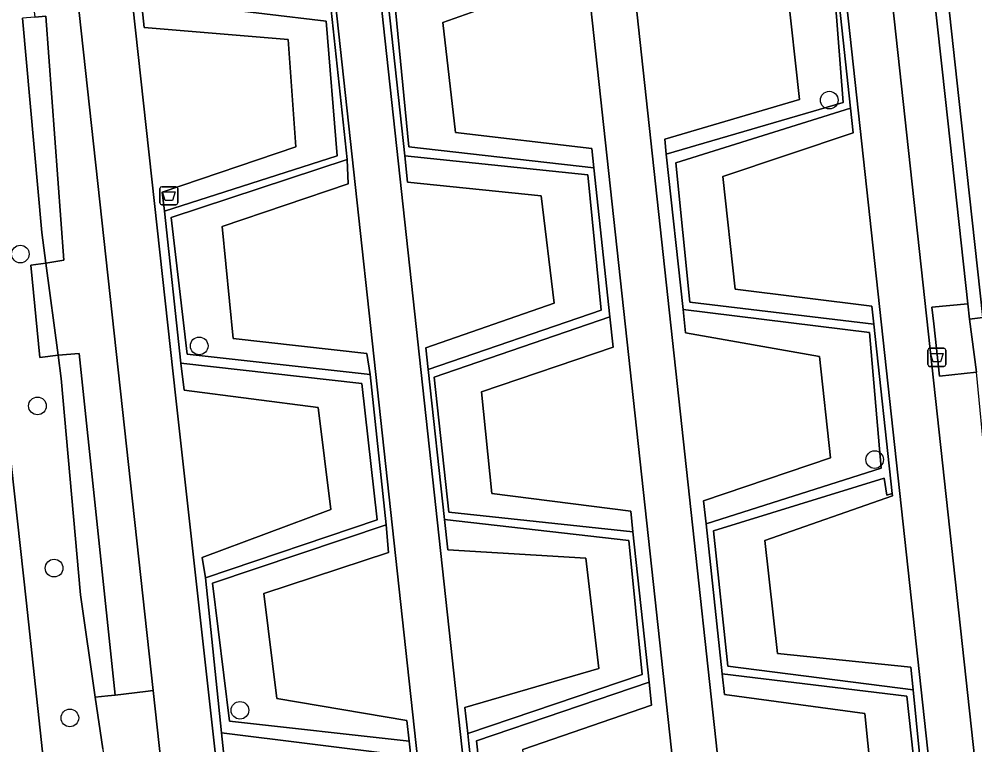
# Model space of a CAD drawing. Extents: x 161248 to 161848, y 384871 to 385383.
# Drawn here: x 161427.2 to 161480.1, y 385120.3 to 385160.5 of the extents above; entities that cross this region are included whole.
import ezdxf

# ---------------------------------------------------------------- set-up
doc = ezdxf.new("R2010")
doc.units = 0
for name, color, linetype in [('IMGEO_Afvalbak', 7, 'Continuous'), ('IMGEO_Boom', 7, 'Continuous'), ('IMGEO_Groenvoorziening', 7, 'Continuous'), ('IMGEO_Haag', 7, 'Continuous'), ('IMGEO_Hek', 7, 'Continuous'), ('IMGEO_Voetpad_gesloten', 7, 'Continuous'), ('IMGEO_Voetpad_halfverhard', 7, 'Continuous')]:
    doc.layers.add(name, color=color, linetype=linetype)

msp = doc.modelspace()

# ---------------------------------------------------------------- linework, layer by layer
at = {"layer": 'IMGEO_Afvalbak'}
for p, q in [((161434.956, 385150.285), (161434.956, 385151.085)), ((161434.956, 385151.085), (161434.956, 385150.285)), ((161435.056, 385151.185), (161435.846, 385151.185)), ((161435.846, 385151.185), (161435.056, 385151.185)), ((161435.946, 385151.085), (161435.946, 385150.285)), ((161435.946, 385150.285), (161435.946, 385151.085)), ((161435.846, 385150.185), (161435.056, 385150.185)), ((161435.056, 385150.185), (161435.846, 385150.185)), ((161477.471, 385141.338), (161477.471, 385142.138)), ((161477.471, 385142.138), (161477.471, 385141.338)), ((161477.571, 385142.238), (161478.361, 385142.238)), ((161478.361, 385142.238), (161477.571, 385142.238)), ((161478.461, 385142.138), (161478.461, 385141.338)), ((161478.461, 385141.338), (161478.461, 385142.138)), ((161478.361, 385141.238), (161477.571, 385141.238)), ((161477.571, 385141.238), (161478.361, 385141.238))]:
    msp.add_line(p, q, dxfattribs=at)
for points in [[(161435.099, 385150.899), (161435.803, 385150.899), (161435.654, 385150.429), (161435.248, 385150.429), (161435.099, 385150.899)], [(161477.614, 385141.952), (161478.318, 385141.952), (161478.169, 385141.482), (161477.763, 385141.482), (161477.614, 385141.952)]]:
    msp.add_lwpolyline(points, dxfattribs=at)
for centre, start, end in [((161435.056, 385151.085), 90, 180), ((161435.056, 385151.085), 90, 180), ((161435.846, 385151.085), 0, 90), ((161435.846, 385151.085), 360, 90), ((161435.056, 385150.285), 180, 270), ((161435.056, 385150.285), 180, 270), ((161435.846, 385150.285), 270, 0), ((161435.846, 385150.285), 270, 0), ((161477.571, 385142.138), 90, 180), ((161477.571, 385142.138), 90, 180), ((161478.361, 385142.138), 0, 90), ((161478.361, 385142.138), 360, 90), ((161477.571, 385141.338), 180, 270), ((161477.571, 385141.338), 180, 270), ((161478.361, 385141.338), 270, 0), ((161478.361, 385141.338), 270, 0)]:
    msp.add_arc(centre, 0.1, start, end, dxfattribs=at)
at = {"layer": 'IMGEO_Boom'}
for centre in [(161472.015, 385155.976), (161427.231, 385147.458), (161437.132, 385142.372), (161428.178, 385139.05), (161474.529, 385136.077), (161429.1, 385130.071), (161439.39, 385122.2), (161429.971, 385121.778)]:
    msp.add_circle(centre, 0.489, dxfattribs=at)
at = {"layer": 'IMGEO_Groenvoorziening'}
for points in [[(161480.66, 385135.745), (161480.158, 385140.921), (161478.121, 385140.691), (161477.802, 385143.598), (161477.701, 385144.514), (161479.681, 385144.707), (161478.447, 385156.005), (161477.53, 385164.405), (161476.236, 385176.254), (161474.05, 385196.276), (161474.786, 385196.352), (161471.85, 385198.125)], [(161479.385, 385102.281), (161469.123, 385196.705)], [(161471.634, 385196.933), (161481.858, 385103.017)], [(161465.363, 385100.798), (161455.064, 385195.572)], [(161457.602, 385195.57), (161467.876, 385100.848)], [(161451.454, 385099.027), (161441.137, 385193.93)], [(161443.622, 385194.244), (161453.934, 385099.286)], [(161430.048, 385192.365), (161435.842, 385139.486), (161440.511, 385097.46)], [(161480.167, 385183.763), (161477.191, 385186.854), (161477.434, 385187.111), (161475.687, 385188.103), (161476.077, 385184.535), (161476.976, 385176.303), (161478.259, 385164.557), (161479.186, 385156.069), (161480.511, 385143.936), (161479.775, 385143.844), (161480.158, 385140.921)], [(161423.135, 385168.705), (161424.044, 385160.38), (161425.338, 385148.53), (161426.244, 385140.237), (161427.548, 385128.296), (161428.464, 385119.908), (161429.745, 385108.177), (161430.517, 385101.115), (161431.628, 385090.94), (161432.106, 385086.565), (161442.398, 385087.77), (161442.697, 385087.805), (161441.4, 385089.603), (161440.759, 385091.997), (161440.609, 385093.05), (161439.577, 385093.264), (161438.834, 385093.495), (161438.183, 385093.977), (161437.632, 385095.831), (161437.566, 385096.339), (161437.043, 385096.328), (161437.101, 385095.788), (161437.332, 385093.631)], [(161484.879, 385092.744), (161470.726, 385091.087), (161442.697, 385087.805), (161442.398, 385087.77), (161432.106, 385086.565), (161431.628, 385090.94), (161430.517, 385101.115), (161429.745, 385108.177), (161428.464, 385119.908), (161427.548, 385128.296), (161426.244, 385140.237), (161425.338, 385148.53), (161424.044, 385160.38), (161423.135, 385168.705)], [(161477.467, 385115.131), (161476.666, 385123.329), (161466.404, 385124.644), (161465.614, 385132.144), (161475.051, 385135.05), (161475.204, 385134.114), (161475.495, 385134.201), (161474.486, 385143.579), (161464.291, 385144.79), (161463.524, 385152.514), (161473.199, 385155.53), (161472.312, 385163.769)], [(161472.312, 385163.769), (161473.199, 385155.53), (161473.346, 385154.167), (161466.131, 385151.759), (161466.8, 385145.51), (161474.379, 385144.571), (161474.486, 385143.579), (161475.495, 385134.201), (161475.51, 385134.068), (161468.455, 385131.603), (161469.15, 385125.341), (161476.531, 385124.585), (161476.666, 385123.329), (161477.467, 385115.131)], [(161472.187, 385163.469), (161472.776, 385155.855), (161462.993, 385152.986), (161463.918, 385144.394), (161474.244, 385143.108), (161474.897, 385135.597), (161465.195, 385132.529), (161466.09, 385124.213), (161476.313, 385122.979), (161477.138, 385115.379)], [(161457.84, 385162.842), (161450.622, 385160.275), (161451.316, 385154.191), (161458.866, 385153.3), (161458.981, 385152.233), (161459.869, 385143.975), (161460.049, 385142.298), (161452.768, 385139.827), (161453.334, 385134.199), (161461.026, 385133.22), (161461.149, 385132.073), (161462.043, 385123.758), (161462.18, 385122.488), (161455.055, 385120.026)], [(161474.629, 385115.648), (161473.985, 385122.024), (161466.213, 385123.069), (161466.09, 385124.213), (161465.195, 385132.529), (161465.058, 385133.805), (161472.083, 385136.184), (161471.467, 385141.779), (161464.058, 385143.092), (161463.918, 385144.394), (161462.993, 385152.986), (161462.904, 385153.811), (161470.372, 385156.017), (161469.683, 385162.226)], [(161438.508, 385119.555), (161438.36, 385120.959), (161437.491, 385129.54), (161437.303, 385130.651), (161444.423, 385133.315), (161443.728, 385138.967), (161436.292, 385139.92), (161436.123, 385141.409), (161435.212, 385149.827), (161435.088, 385150.884), (161442.49, 385153.399), (161442.064, 385159.326), (161434.093, 385159.999), (161433.929, 385161.592)], [(161433.929, 385161.592), (161444.164, 385160.348), (161444.766, 385152.889), (161435.212, 385149.827), (161436.123, 385141.409), (161446.135, 385140.299), (161446.989, 385132.74), (161437.491, 385129.54), (161438.36, 385120.959), (161448.288, 385119.717)], [(161447.607, 385161.217), (161448.513, 385152.897), (161458.655, 385151.844), (161459.39, 385144.343), (161449.803, 385141.061), (161450.707, 385132.766), (161460.917, 385131.605), (161461.652, 385124.182), (161451.999, 385120.912), (161452.058, 385120.368), (161452.886, 385112.767)], [(161452.886, 385112.767), (161452.058, 385120.368), (161451.999, 385120.912), (161451.842, 385122.35), (161459.26, 385124.513), (161458.539, 385130.616), (161450.889, 385131.093), (161450.707, 385132.766), (161449.803, 385141.061), (161449.671, 385142.273), (161456.777, 385144.729), (161456.057, 385150.673), (161448.673, 385151.434), (161448.513, 385152.897), (161447.607, 385161.217)], [(161449.639, 385112.385), (161448.752, 385120.499), (161438.818, 385121.592), (161437.865, 385129.241), (161447.482, 385132.464), (161446.591, 385140.784), (161436.47, 385141.918), (161435.572, 385149.488), (161445.317, 385152.684), (161444.431, 385160.954)], [(161444.431, 385160.954), (161445.317, 385152.684), (161445.384, 385151.347), (161438.397, 385148.975), (161439.006, 385142.777), (161446.41, 385141.946), (161446.591, 385140.784), (161447.482, 385132.464), (161447.613, 385130.928), (161440.716, 385128.669), (161441.432, 385122.86), (161448.627, 385121.64), (161448.752, 385120.499), (161449.639, 385112.385)], [(161453.342, 385112.728), (161452.493, 385120.515), (161462.043, 385123.758), (161461.149, 385132.073), (161450.956, 385133.165), (161450.15, 385140.636), (161459.869, 385143.975), (161458.981, 385152.233), (161448.743, 385153.392), (161448.003, 385160.978)], [(161431.796, 385120.075), (161431.382, 385122.922), (161430.557, 385128.597), (161429.485, 385140.561), (161429.316, 385141.851), (161428.308, 385141.739), (161427.807, 385146.847), (161428.645, 385146.959), (161428.423, 385148.652), (161427.348, 385160.513)]]:
    msp.add_lwpolyline(points, dxfattribs=at)
for points in [[(161479.775, 385143.844), (161480.511, 385143.936), (161479.186, 385156.069), (161478.259, 385164.557), (161476.976, 385176.303), (161476.077, 385184.535), (161475.687, 385188.103), (161474.786, 385196.352), (161474.05, 385196.276), (161476.236, 385176.254), (161477.53, 385164.405), (161478.447, 385156.005), (161479.681, 385144.707)], [(161428.216, 385181.647), (161427.894, 385181.581), (161426.394, 385181.289), (161427.562, 385170.797), (161426.819, 385170.69), (161428.029, 385160.572), (161428.642, 385160.625), (161429.639, 385147.11), (161428.645, 385146.959), (161429.316, 385141.851), (161430.492, 385141.951), (161432.485, 385123.048), (161434.155, 385123.24), (161434.587, 385123.289)], [(161461.748, 385164.547), (161461.882, 385163.308), (161469.683, 385162.226), (161470.372, 385156.017), (161462.904, 385153.811), (161462.993, 385152.986), (161472.776, 385155.855), (161472.187, 385163.469)], [(161448.003, 385160.978), (161448.743, 385153.392), (161458.981, 385152.233), (161458.866, 385153.3), (161451.316, 385154.191), (161450.622, 385160.275), (161457.84, 385162.842), (161457.698, 385164.157)], [(161444.766, 385152.889), (161444.164, 385160.348), (161433.929, 385161.592), (161434.093, 385159.999), (161442.064, 385159.326), (161442.49, 385153.399), (161435.088, 385150.884), (161435.212, 385149.827)], [(161427.348, 385160.513), (161428.423, 385148.652), (161428.645, 385146.959), (161429.639, 385147.11), (161428.642, 385160.625), (161428.029, 385160.572)], [(161463.524, 385152.514), (161464.291, 385144.79), (161474.486, 385143.579), (161474.379, 385144.571), (161466.8, 385145.51), (161466.131, 385151.759), (161473.346, 385154.167), (161473.199, 385155.53)], [(161435.572, 385149.488), (161436.47, 385141.918), (161446.591, 385140.784), (161446.41, 385141.946), (161439.006, 385142.777), (161438.397, 385148.975), (161445.384, 385151.347), (161445.317, 385152.684)], [(161459.39, 385144.343), (161458.655, 385151.844), (161448.513, 385152.897), (161448.673, 385151.434), (161456.057, 385150.673), (161456.777, 385144.729), (161449.671, 385142.273), (161449.803, 385141.061)], [(161428.645, 385146.959), (161427.807, 385146.847), (161428.308, 385141.739), (161429.316, 385141.851)], [(161463.918, 385144.394), (161464.058, 385143.092), (161471.467, 385141.779), (161472.083, 385136.184), (161465.058, 385133.805), (161465.195, 385132.529), (161474.897, 385135.597), (161474.244, 385143.108)], [(161479.681, 385144.707), (161477.701, 385144.514), (161477.802, 385143.598), (161478.121, 385140.691), (161480.158, 385140.921), (161479.775, 385143.844)], [(161461.149, 385132.073), (161461.026, 385133.22), (161453.334, 385134.199), (161452.768, 385139.827), (161460.049, 385142.298), (161459.869, 385143.975), (161450.15, 385140.636), (161450.956, 385133.165)], [(161432.485, 385123.048), (161430.492, 385141.951), (161429.316, 385141.851), (161429.485, 385140.561), (161430.557, 385128.597), (161431.382, 385122.922), (161432.071, 385123.001)], [(161446.989, 385132.74), (161446.135, 385140.299), (161436.123, 385141.409), (161436.292, 385139.92), (161443.728, 385138.967), (161444.423, 385133.315), (161437.303, 385130.651), (161437.491, 385129.54)], [(161475.204, 385134.114), (161475.051, 385135.05), (161465.614, 385132.144), (161466.404, 385124.644), (161476.666, 385123.329), (161476.531, 385124.585), (161469.15, 385125.341), (161468.455, 385131.603), (161475.51, 385134.068), (161475.495, 385134.201)], [(161461.652, 385124.182), (161460.917, 385131.605), (161450.707, 385132.766), (161450.889, 385131.093), (161458.539, 385130.616), (161459.26, 385124.513), (161451.842, 385122.35), (161451.999, 385120.912)], [(161437.865, 385129.241), (161438.818, 385121.592), (161448.752, 385120.499), (161448.627, 385121.64), (161441.432, 385122.86), (161440.716, 385128.669), (161447.613, 385130.928), (161447.482, 385132.464)], [(161467.367, 385112.352), (161477.138, 385115.379), (161476.313, 385122.979), (161466.09, 385124.213), (161466.213, 385123.069), (161473.985, 385122.024), (161474.629, 385115.648), (161467.272, 385113.232)], [(161453.342, 385112.728), (161463.319, 385111.893), (161463.223, 385112.789), (161455.661, 385113.968), (161455.055, 385120.026), (161462.18, 385122.488), (161462.043, 385123.758), (161452.493, 385120.515)], [(161434.587, 385123.289), (161434.155, 385123.24), (161432.485, 385123.048), (161432.071, 385123.001), (161431.382, 385122.922), (161431.796, 385120.075), (161433.909, 385095.916), (161437.043, 385096.328), (161437.566, 385096.339), (161437.317, 385098.274)], [(161449.136, 385112.729), (161448.288, 385119.717), (161438.36, 385120.959), (161438.508, 385119.555), (161446.383, 385118.913), (161447.002, 385113.134), (161439.516, 385110.329), (161439.621, 385109.397)]]:
    msp.add_lwpolyline(points, close=True, dxfattribs=at)
at = {"layer": 'IMGEO_Haag'}
for points in [[(161477.467, 385115.131), (161476.666, 385123.329), (161466.404, 385124.644), (161465.614, 385132.144), (161475.051, 385135.05), (161475.204, 385134.114), (161475.495, 385134.201), (161474.486, 385143.579), (161464.291, 385144.79), (161463.524, 385152.514), (161473.199, 385155.53), (161472.312, 385163.769)], [(161472.187, 385163.469), (161472.776, 385155.855), (161462.993, 385152.986), (161463.918, 385144.394), (161474.244, 385143.108), (161474.897, 385135.597), (161465.195, 385132.529), (161466.09, 385124.213), (161476.313, 385122.979), (161477.138, 385115.379)], [(161433.929, 385161.592), (161444.164, 385160.348), (161444.766, 385152.889), (161435.212, 385149.827), (161436.123, 385141.409), (161446.135, 385140.299), (161446.989, 385132.74), (161437.491, 385129.54), (161438.36, 385120.959), (161448.288, 385119.717)], [(161447.607, 385161.217), (161448.513, 385152.897), (161458.655, 385151.844), (161459.39, 385144.343), (161449.803, 385141.061), (161450.707, 385132.766), (161460.917, 385131.605), (161461.652, 385124.182), (161451.999, 385120.912), (161452.058, 385120.368), (161452.886, 385112.767)], [(161449.639, 385112.385), (161448.752, 385120.499), (161438.818, 385121.592), (161437.865, 385129.241), (161447.482, 385132.464), (161446.591, 385140.784), (161436.47, 385141.918), (161435.572, 385149.488), (161445.317, 385152.684), (161444.431, 385160.954)], [(161453.342, 385112.728), (161452.493, 385120.515), (161462.043, 385123.758), (161461.149, 385132.073), (161450.956, 385133.165), (161450.15, 385140.636), (161459.869, 385143.975), (161458.981, 385152.233), (161448.743, 385153.392), (161448.003, 385160.978)]]:
    msp.add_lwpolyline(points, dxfattribs=at)
at = {"layer": 'IMGEO_Hek'}
for points in [[(161427.548, 385128.296), (161426.244, 385140.237)], [(161428.464, 385119.908), (161427.548, 385128.296)]]:
    msp.add_lwpolyline(points, dxfattribs=at)
at = {"layer": 'IMGEO_Voetpad_gesloten'}
for points in [[(161417.881, 385276.364), (161418.44, 385271.231), (161418.959, 385266.457), (161419.237, 385263.908), (161420.964, 385248.092), (161421.223, 385245.715), (161422.767, 385231.573), (161425.115, 385210.061), (161426.369, 385198.57), (161428.216, 385181.647), (161434.587, 385123.289), (161437.317, 385098.274), (161437.566, 385096.339), (161437.632, 385095.831), (161438.183, 385093.977), (161438.834, 385093.495), (161439.577, 385093.264), (161440.609, 385093.05), (161441.669, 385092.83), (161442.358, 385092.869), (161464.945, 385095.485), (161477.693, 385096.962)], [(161440.511, 385097.46), (161435.842, 385139.486), (161430.048, 385192.365)]]:
    msp.add_lwpolyline(points, dxfattribs=at)
at = {"layer": 'IMGEO_Voetpad_halfverhard'}
for points in [[(161469.123, 385196.705), (161479.385, 385102.281)], [(161481.858, 385103.017), (161471.634, 385196.933)], [(161455.064, 385195.572), (161465.363, 385100.798)], [(161467.876, 385100.848), (161457.602, 385195.57)], [(161441.137, 385193.93), (161451.454, 385099.027)], [(161453.934, 385099.286), (161443.622, 385194.244)]]:
    msp.add_lwpolyline(points, dxfattribs=at)

doc.saveas('drawing.dxf')
